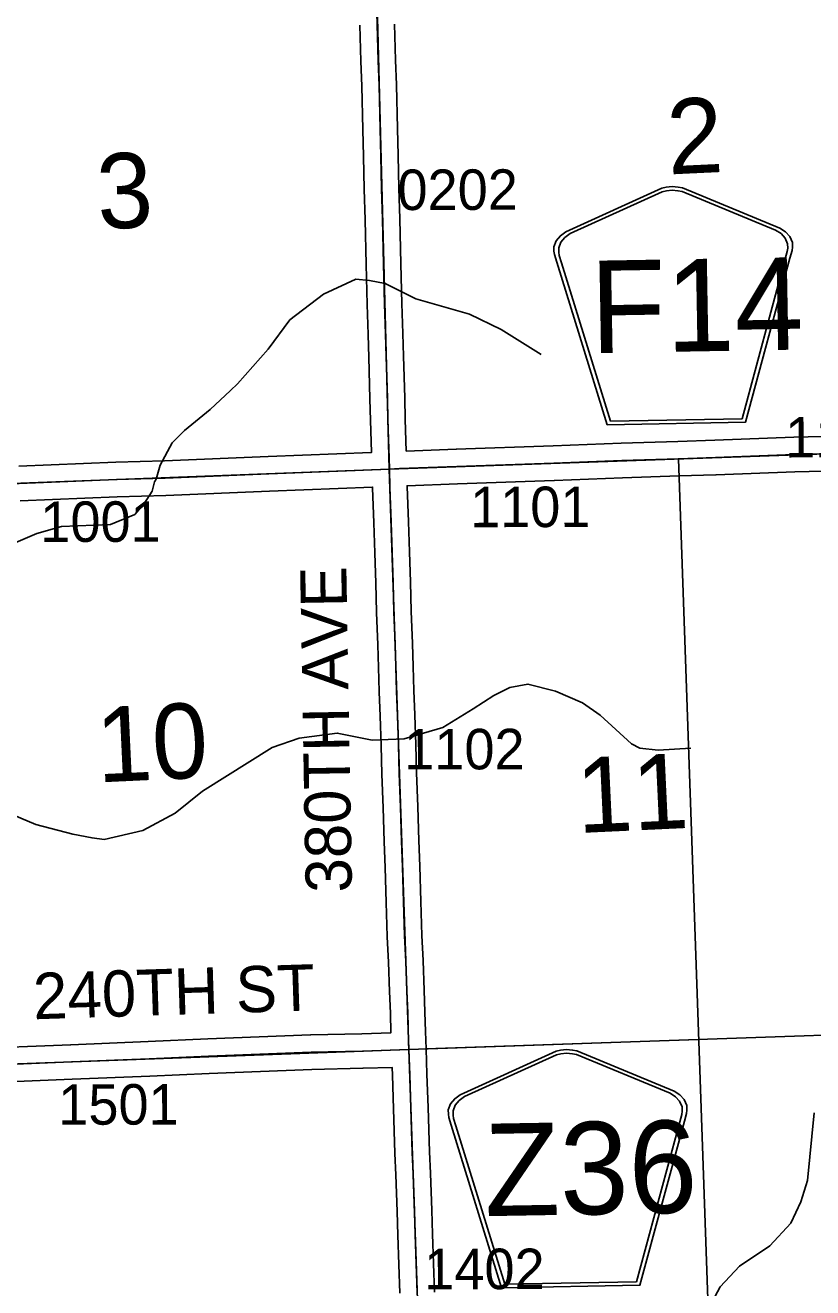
# Model space of a CAD drawing. Extents: x 128.7 to 185.5, y -21.4 to 12.6.
# Drawn here: x 161.583 to 162.945, y -9.139 to -6.954 of the extents above; entities that cross this region are included whole.
import ezdxf

# ---------------------------------------------------------------- set-up
doc = ezdxf.new("R2010")
doc.units = 0
for name, color, linetype in [('tdCoCorpBndry', 7, 'Continuous'), ('tdCoHydroRiver', 7, 'Continuous'), ('tdCoSecRdNmbr', 7, 'Continuous'), ('tdCoSecRdTxt', 7, 'Continuous'), ('tdCoSecRteBand', 7, 'Continuous'), ('tdCoSecRteCL', 7, 'Continuous'), ('tdCoSectLine', 7, 'Continuous'), ('tdCoSectLinePart', 7, 'Continuous'), ('tdCoSectNmbr', 7, 'Continuous'), ('tdCoShieldCoRte', 7, 'Continuous'), ('tdCoShieldCoRteHrd', 7, 'Continuous'), ('tdCoSurfAsphalt', 7, 'Continuous'), ('tdCoSurfGravel', 7, 'Continuous'), ('tdCoTwpBndryShd', 7, 'Continuous')]:
    doc.layers.add(name, color=color, linetype=linetype)

msp = doc.modelspace()

# ---------------------------------------------------------------- linework, layer by layer
at = {"layer": 'tdCoCorpBndry'}
msp.add_lwpolyline([(162.7835, -9.7207), (162.713, -7.7039), (162.7768, -7.702), (162.9134, -7.6968), (163.0372, -7.6936), (163.2155, -7.6871), (163.2274, -7.6867), (163.4234, -7.6808), (163.7265, -7.6734), (163.8666, -7.6709), (163.9916, -7.6662), (164.2246, -7.6615), (164.2466, -7.661), (164.3852, -7.6561), (164.6229, -7.649), (164.7669, -7.644), (164.8971, -7.6398)], dxfattribs=at)
at = {"layer": 'tdCoHydroRiver'}
for points in [[(162.4755, -7.5234), (162.406, -7.4802), (162.3513, -7.4538), (162.2588, -7.4273), (162.2057, -7.4008), (162.1787, -7.3955), (162.1549, -7.3933), (162.0991, -7.419), (162.0407, -7.4638), (162.0032, -7.5141), (161.9502, -7.5745), (161.938, -7.586), (161.9029, -7.6189), (161.8585, -7.6553), (161.8372, -7.6766), (161.8165, -7.7153), (161.8095, -7.7392), (161.8065, -7.7441), (161.8024, -7.76), (161.789, -7.781), (161.7724, -7.8006), (161.7304, -7.8179), (161.6453, -7.8211), (161.6031, -7.8337), (161.5627, -7.851)], [(162.7345, -8.2051), (162.6779, -8.2087), (162.6462, -8.2052), (162.6317, -8.1978), (162.5777, -8.1478), (162.5469, -8.1268), (162.5004, -8.1065), (162.4526, -8.094), (162.4212, -8.0999), (162.3933, -8.1136), (162.3579, -8.137), (162.3054, -8.169), (162.2383, -8.1889), (162.1831, -8.1909), (162.1227, -8.179), (162.0567, -8.1877), (162.01, -8.2037), (161.8897, -8.2792), (161.8422, -8.3173), (161.7865, -8.3478), (161.7192, -8.3629), (161.6986, -8.3605), (161.6652, -8.3539), (161.6014, -8.3373), (161.2919, -8.2068)], [(162.9475, -8.8364), (162.9361, -8.9536), (162.9249, -8.9904), (162.9073, -9.0273), (162.8709, -9.0666), (162.8185, -9.1017), (162.7852, -9.1376), (162.7542, -9.1956)]]:
    msp.add_lwpolyline(points, dxfattribs=at)
at = {"layer": 'tdCoSecRteBand'}
for points in [[(161.5715, -7.7171), (161.7393, -7.71), (161.7395, -7.71), (161.7397, -7.71), (161.8239, -7.7075), (162.003, -7.7004), (162.1816, -7.6932), (162.1819, -7.6931), (162.1819, -7.6928), (162.1819, -7.6928), (162.1804, -7.6379), (162.1804, -7.6379), (162.1804, -7.6379), (162.1793, -7.6001), (162.1773, -7.528), (162.176, -7.4893), (162.176, -7.4892), (162.176, -7.4891), (162.1746, -7.4371), (162.1746, -7.437), (162.1746, -7.437), (162.1729, -7.368), (162.1709, -7.2902), (162.1694, -7.2375), (162.1694, -7.2374), (162.1694, -7.2373), (162.1682, -7.1808), (162.1669, -7.134), (162.1669, -7.1339), (162.1669, -7.1339), (162.1651, -7.0589), (162.1636, -7.016), (162.1636, -7.016), (162.1636, -7.016), (162.1616, -6.9536)], [(162.2216, -6.9517), (162.2236, -7.014), (162.2251, -7.057), (162.2251, -7.0571), (162.2251, -7.0572), (162.2269, -7.1324), (162.2282, -7.1793), (162.2282, -7.1793), (162.2282, -7.1794), (162.2294, -7.2359), (162.2309, -7.2885), (162.2309, -7.2885), (162.2309, -7.2886), (162.2329, -7.3664), (162.2329, -7.3665), (162.2329, -7.3665), (162.2346, -7.4355), (162.236, -7.4874), (162.2373, -7.5262), (162.2373, -7.5262), (162.2373, -7.5263), (162.2393, -7.5984), (162.2393, -7.5984), (162.2393, -7.5984), (162.2404, -7.6362), (162.2419, -7.6908)], [(162.2419, -7.6908), (162.3283, -7.6875), (162.3284, -7.6875), (162.3284, -7.6875), (162.496, -7.6816), (162.6138, -7.6769), (162.614, -7.6769), (162.6141, -7.6769), (162.7121, -7.6739), (162.7758, -7.672), (162.9123, -7.6668), (162.9125, -7.6668), (162.9126, -7.6668), (163.0363, -7.6636)], [(163.038, -7.7236), (162.9144, -7.7268), (162.7779, -7.732), (162.7778, -7.732), (162.7777, -7.732), (162.7139, -7.7339), (162.6161, -7.7369), (162.4983, -7.7416), (162.4983, -7.7416), (162.4982, -7.7416), (162.3305, -7.7475), (162.2436, -7.7507), (162.2436, -7.751), (162.2437, -7.7521), (162.2459, -7.813), (162.2459, -7.813), (162.2459, -7.8131), (162.2476, -7.8652), (162.2476, -7.8652), (162.2476, -7.8652), (162.2492, -7.9177), (162.2492, -7.9177), (162.2492, -7.9178), (162.2507, -7.9678), (162.2529, -8.0236), (162.2529, -8.0237), (162.253, -8.0239), (162.2542, -8.0635), (162.2542, -8.0636), (162.2542, -8.0637), (162.2552, -8.1052), (162.2571, -8.1474), (162.2571, -8.1477), (162.2571, -8.1479), (162.2585, -8.1985), (162.26, -8.2479), (162.2622, -8.3062), (162.2622, -8.3064), (162.2623, -8.3066), (162.2639, -8.365), (162.2653, -8.4093), (162.2674, -8.4702), (162.2674, -8.4703), (162.2674, -8.4704), (162.2691, -8.529), (162.2711, -8.5727), (162.2711, -8.5728), (162.2711, -8.5729), (162.2732, -8.6237), (162.2732, -8.6238), (162.2732, -8.624), (162.2744, -8.662), (162.2755, -8.6957), (162.2755, -8.6957), (162.2765, -8.7257), (162.2779, -8.7692), (162.2779, -8.7692), (162.2779, -8.7692), (162.2798, -8.8272), (162.2823, -8.9038), (162.2841, -8.9405), (162.2841, -8.9408), (162.2841, -8.9411), (162.2862, -9.0049), (162.2862, -9.0049), (162.2862, -9.005), (162.2875, -9.046), (162.2891, -9.0968), (162.2908, -9.1465)], [(161.482, -8.7257), (161.6616, -8.7183), (161.6617, -8.7183), (161.6617, -8.7183), (161.7958, -8.7128), (161.8986, -8.7084), (161.8986, -8.7084), (161.8987, -8.7084), (162.0763, -8.7015), (162.0765, -8.7015), (162.0767, -8.7015), (162.1653, -8.6993), (162.2156, -8.6976), (162.2145, -8.6639), (162.2132, -8.626), (162.2112, -8.5754), (162.2091, -8.5315), (162.2091, -8.5312), (162.2091, -8.531), (162.2074, -8.4722), (162.2054, -8.4113), (162.2054, -8.4113), (162.2054, -8.4113), (162.2039, -8.3669), (162.2039, -8.3668), (162.2039, -8.3667), (162.2023, -8.3084), (162.2, -8.2501), (162.2, -8.25), (162.2, -8.2498), (162.1986, -8.2002), (162.1986, -8.2002), (162.1986, -8.2002), (162.1971, -8.1498), (162.1953, -8.1075), (162.1953, -8.1072), (162.1952, -8.1069), (162.1942, -8.0653), (162.193, -8.0259), (162.1907, -7.97), (162.1907, -7.9699), (162.1907, -7.9697), (162.1893, -7.9195), (162.1876, -7.8671), (162.186, -7.8151), (162.1837, -7.7543), (162.1837, -7.7541), (162.1837, -7.754), (162.1837, -7.7531), (162.0054, -7.7603), (162.0054, -7.7603), (162.0054, -7.7603), (161.8261, -7.7675), (161.8259, -7.7675), (161.8258, -7.7675), (161.7416, -7.7699), (161.5739, -7.7771)], [(162.2308, -9.1486), (162.2291, -9.0988), (162.2291, -9.0988), (162.2291, -9.0988), (162.2275, -9.048), (162.2275, -9.0479), (162.2275, -9.0479), (162.2262, -9.0068), (162.2242, -8.9433), (162.2223, -8.9066), (162.2223, -8.9063), (162.2223, -8.906), (162.2198, -8.8292), (162.2198, -8.8292), (162.2198, -8.8292), (162.218, -8.7711), (162.2175, -8.7576), (162.2175, -8.7576), (162.1672, -8.7592), (162.1671, -8.7592), (162.167, -8.7592), (162.0784, -8.7615), (161.9011, -8.7684), (161.7983, -8.7728), (161.7983, -8.7728), (161.7982, -8.7728), (161.6641, -8.7782), (161.4843, -8.7856)]]:
    msp.add_lwpolyline(points, dxfattribs=at)
at = {"layer": 'tdCoSecRteCL'}
for points in [[(162.2128, -7.7219), (162.2122, -7.7031), (162.2104, -7.637), (162.2093, -7.5992), (162.2073, -7.5271), (162.206, -7.4883), (162.2046, -7.4362), (162.2029, -7.3672), (162.2009, -7.2894), (162.1994, -7.2367), (162.1982, -7.1801), (162.1969, -7.1332), (162.1951, -7.058), (162.1936, -7.015), (162.1916, -6.9526), (162.1899, -6.8917), (162.187, -6.79), (162.187, -6.7522), (162.1875, -6.7391)], [(162.2128, -7.7219), (162.2306, -7.7212), (162.3295, -7.7175), (162.4971, -7.7116), (162.615, -7.7069), (162.713, -7.7039), (162.7768, -7.702), (162.9134, -7.6968), (163.0372, -7.6936), (163.2155, -7.6871)], [(160.2102, -7.7958), (160.2898, -7.7927), (160.4503, -7.7861), (160.564, -7.7829), (160.7413, -7.7767), (160.8676, -7.7732), (161.0195, -7.7666), (161.1593, -7.7621), (161.329, -7.756), (161.4178, -7.7523), (161.5726, -7.7471), (161.7406, -7.74), (161.8249, -7.7375), (162.0042, -7.7303), (162.2128, -7.7219)], [(162.2465, -8.7266), (162.2461, -8.7136), (162.2445, -8.6629), (162.2432, -8.6249), (162.2411, -8.5741), (162.2391, -8.5301), (162.2374, -8.4712), (162.2354, -8.4103), (162.2339, -8.3659), (162.2323, -8.3074), (162.23, -8.2489), (162.2285, -8.1994), (162.2271, -8.1488), (162.2252, -8.1062), (162.2242, -8.0645), (162.223, -8.0248), (162.2207, -7.9688), (162.2192, -7.9186), (162.2176, -7.8661), (162.2159, -7.8141), (162.2137, -7.7531), (162.2128, -7.7219)], [(160.7588, -8.7798), (160.8205, -8.7771), (160.9203, -8.7734), (161.0666, -8.769), (161.2138, -8.7645), (161.3536, -8.7598), (161.4831, -8.7556), (161.6629, -8.7482), (161.797, -8.7428), (161.8999, -8.7384), (162.0774, -8.7315), (162.1662, -8.7293), (162.2465, -8.7266)], [(162.2608, -9.1476), (162.2591, -9.0978), (162.2575, -9.047), (162.2562, -9.0059), (162.2542, -8.942), (162.2523, -8.9051), (162.2498, -8.8282), (162.248, -8.7702), (162.2465, -8.7266)]]:
    msp.add_lwpolyline(points, dxfattribs=at)
at = {"layer": 'tdCoSectLine'}
for points in [[(162.1872, -6.7391), (162.2124, -7.7219)], [(162.2124, -7.7219), (163.2152, -7.6871)], [(161.2099, -7.7602), (162.2124, -7.7219)], [(162.2124, -7.7219), (162.2462, -8.7266)], [(162.2462, -8.7266), (163.247, -8.6922)], [(161.2396, -8.7636), (162.2462, -8.7266)], [(162.2462, -8.7266), (162.2811, -9.726)]]:
    msp.add_lwpolyline(points, dxfattribs=at)
at = {"layer": 'tdCoSectLinePart'}
msp.add_lwpolyline([(162.2763, -8.7256), (162.7477, -8.7094)], dxfattribs=at)
at = {"layer": 'tdCoShieldCoRte'}
for points in [[(162.5894, -7.6452), (162.5025, -7.3637), (162.4984, -7.3506), (162.4976, -7.3448), (162.4975, -7.337), (162.5015, -7.3266), (162.5087, -7.318), (162.5181, -7.3111), (162.6841, -7.2359), (162.6916, -7.2341), (162.702, -7.233), (162.7124, -7.2337), (162.72, -7.2352), (162.8885, -7.3047), (162.8982, -7.3112), (162.9056, -7.3195), (162.91, -7.3298), (162.9102, -7.3376), (162.9095, -7.3435), (162.9059, -7.3567), (162.8289, -7.641)], [(162.5952, -7.6387), (162.5106, -7.3649), (162.5067, -7.3523), (162.5059, -7.3467), (162.5058, -7.3392), (162.5097, -7.3292), (162.5165, -7.3209), (162.5256, -7.3144), (162.6849, -7.2421), (162.6921, -7.2404), (162.7021, -7.2394), (162.7121, -7.2401), (162.7194, -7.2415), (162.8811, -7.3082), (162.8904, -7.3144), (162.8976, -7.3224), (162.9018, -7.3323), (162.9019, -7.3398), (162.9013, -7.3454), (162.8978, -7.3581), (162.8229, -7.6347)]]:
    msp.add_lwpolyline(points, close=True, dxfattribs=at)
at = {"layer": 'tdCoShieldCoRteHrd'}
for points in [[(162.4067, -9.139), (162.3198, -8.8576), (162.3157, -8.8445), (162.3149, -8.8386), (162.3147, -8.8308), (162.3188, -8.8204), (162.3259, -8.8118), (162.3354, -8.805), (162.5014, -8.7297), (162.5089, -8.7279), (162.5193, -8.7268), (162.5297, -8.7276), (162.5372, -8.7291), (162.7058, -8.7985), (162.7155, -8.805), (162.7229, -8.8134), (162.7273, -8.8236), (162.7274, -8.8314), (162.7268, -8.8373), (162.7232, -8.8505), (162.6462, -9.1348)], [(162.4124, -9.1326), (162.3279, -8.8587), (162.324, -8.8462), (162.3232, -8.8405), (162.323, -8.833), (162.3269, -8.8231), (162.3338, -8.8148), (162.3429, -8.8082), (162.5022, -8.736), (162.5094, -8.7343), (162.5194, -8.7332), (162.5294, -8.7339), (162.5366, -8.7354), (162.6984, -8.802), (162.7077, -8.8083), (162.7148, -8.8163), (162.7191, -8.8261), (162.7192, -8.8336), (162.7186, -8.8393), (162.7151, -8.852), (162.6402, -9.1286)]]:
    msp.add_lwpolyline(points, close=True, dxfattribs=at)
at = {"layer": 'tdCoSurfAsphalt'}
msp.add_lwpolyline([(162.2608, -9.1476), (162.2591, -9.0978), (162.2575, -9.047), (162.2562, -9.0059), (162.2542, -8.942), (162.2523, -8.9051), (162.2498, -8.8282), (162.248, -8.7702), (162.2465, -8.7266), (162.2461, -8.7136), (162.2445, -8.6629), (162.2432, -8.6249), (162.2411, -8.5741), (162.2391, -8.5301), (162.2374, -8.4712), (162.2354, -8.4103), (162.2339, -8.3659), (162.2323, -8.3074), (162.23, -8.2489), (162.2285, -8.1994), (162.2271, -8.1488), (162.2252, -8.1062), (162.2242, -8.0645), (162.223, -8.0248), (162.2207, -7.9688), (162.2192, -7.9186), (162.2176, -7.8661), (162.2159, -7.8141), (162.2137, -7.7531), (162.2128, -7.7219), (162.2122, -7.7031), (162.2104, -7.637), (162.2093, -7.5992), (162.2073, -7.5271), (162.206, -7.4883), (162.2046, -7.4362), (162.2029, -7.3672), (162.2009, -7.2894), (162.1994, -7.2367), (162.1982, -7.1801), (162.1969, -7.1332), (162.1951, -7.058), (162.1936, -7.015), (162.1916, -6.9526)], dxfattribs=at)
at = {"layer": 'tdCoSurfGravel'}
for points in [[(162.713, -7.7039), (162.7768, -7.702), (162.9134, -7.6968), (163.0372, -7.6936), (163.2155, -7.6871), (163.2274, -7.6867), (163.4234, -7.6808), (163.7265, -7.6734), (163.8666, -7.6709), (163.9916, -7.6662), (164.2246, -7.6615)], [(162.2128, -7.7219), (162.2306, -7.7212), (162.3295, -7.7175), (162.4971, -7.7116), (162.615, -7.7069), (162.713, -7.7039)], [(159.2123, -7.8386), (159.2269, -7.8383), (159.3357, -7.8339), (159.4385, -7.8287), (159.5924, -7.8211), (159.7467, -7.8144), (159.8602, -7.8085), (159.983, -7.8048), (160.1569, -7.7979), (160.2102, -7.7958), (160.2898, -7.7927), (160.4503, -7.7861), (160.564, -7.7829), (160.7413, -7.7767), (160.8676, -7.7732), (161.0195, -7.7666), (161.1593, -7.7621), (161.329, -7.756), (161.4178, -7.7523), (161.5726, -7.7471), (161.7406, -7.74), (161.8249, -7.7375), (162.0042, -7.7303), (162.2128, -7.7219)], [(160.7588, -8.7798), (160.8205, -8.7771), (160.9203, -8.7734), (161.0666, -8.769), (161.2138, -8.7645), (161.3536, -8.7598), (161.4831, -8.7556), (161.6629, -8.7482), (161.797, -8.7428), (161.8999, -8.7384), (162.0774, -8.7315), (162.1662, -8.7293), (162.2465, -8.7266)]]:
    msp.add_lwpolyline(points, dxfattribs=at)
at = {"layer": 'tdCoTwpBndryShd'}
for points in [[(163.7394, 5.3616), (163.7858, 4.3407), (163.8315, 3.3357), (163.8656, 2.3305), (163.9202, 1.3297), (163.9564, 0.327), (163.9902, -0.6705), (164.0221, -1.668), (164.0518, -2.6646), (164.0817, -3.662), (164.1165, -4.6621), (164.1488, -5.6606), (164.1891, -6.6619), (164.2242, -7.6615), (164.2596, -8.6641), (163.247, -8.6922), (162.2462, -8.7266)], [(158.2224, -7.8865), (159.2119, -7.8386), (160.2098, -7.7958), (161.2099, -7.7602), (162.2124, -7.7219), (162.2462, -8.7266), (162.2811, -9.726), (162.3153, -10.7365), (162.3554, -11.7411), (162.3929, -12.7458), (162.4252, -13.7587), (162.4594, -14.7462), (162.4837, -15.492)]]:
    msp.add_lwpolyline(points, dxfattribs=at)

# ---------------------------------------------------------------- texts
at = {"layer": 'tdCoSecRdNmbr'}
for s, rotation, p in [('0202', 0.1221, (162.2269, -7.2735)), ('1103', 0.1226, (162.8976, -7.7019)), ('1101', 0.1222, (162.3525, -7.8226)), ('1001', 0.1216, (161.609, -7.8481)), ('1102', 0.1221, (162.2386, -8.2419)), ('1501', 0.1216, (161.6401, -8.8569)), ('1402', 0.1221, (162.2732, -9.1417))]:
    msp.add_text(s, height=0.07, rotation=rotation, dxfattribs=at).set_placement(p)
at = {"layer": 'tdCoSecRdTxt'}
for s, rotation, p in [('380TH AVE', 91, (162.1482, -8.4544)), ('240TH ST', 1.8396, (161.5976, -8.6744))]:
    msp.add_text(s, height=0.08, rotation=rotation, dxfattribs=at).set_placement(p)
at = {"layer": 'tdCoSectNmbr'}
for s, rotation, p in [('2', 2.6748, (162.6958, -7.212)), ('3', 2.6741, (161.7094, -7.307)), ('10', 2.674, (161.7084, -8.2644)), ('11', 2.6747, (162.5394, -8.352))]:
    msp.add_text(s, height=0.13, rotation=rotation, dxfattribs=at).set_placement(p)
at = {"layer": 'tdCoShieldCoRte'}
msp.add_text('F14', height=0.16, rotation=1, dxfattribs=at).set_placement((162.5615, -7.5214))
at = {"layer": 'tdCoShieldCoRteHrd'}
msp.add_text('Z36', height=0.16, rotation=1, dxfattribs=at).set_placement((162.3782, -9.0152))

doc.saveas('drawing.dxf')
